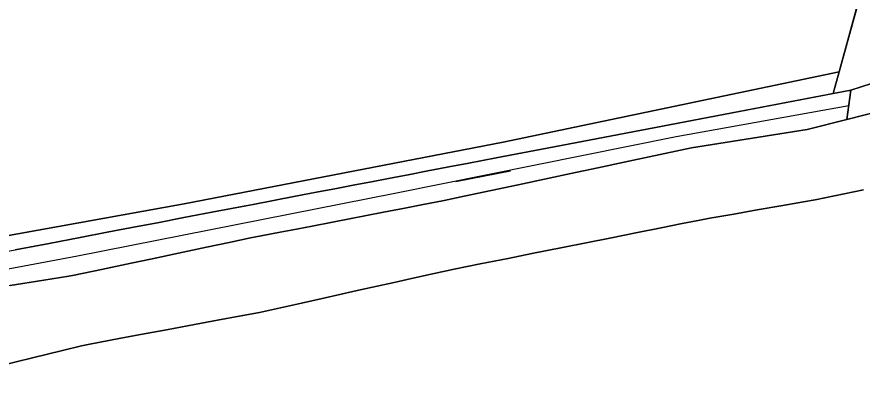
# Model space of a CAD drawing. Extents: x -555509 to -553005, y -1186756 to -1182560.
# Drawn here: x -555004.8 to -554852.8, y -1185551.9 to -1185487.3 of the extents above; entities that cross this region are included whole.
import ezdxf

# ---------------------------------------------------------------- set-up
doc = ezdxf.new("R2010")
doc.units = 0
for name, color, linetype in [('Level 26', 7, 'Continuous'), ('Level 31', 7, 'Continuous'), ('Level 36', 7, 'Continuous'), ('OBRYS_PLOCH', 7, 'Continuous'), ('stav_AP', 7, 'Continuous'), ('stav_DS', 7, 'Continuous'), ('stav_PU', 7, 'Continuous'), ('stav_WT', 7, 'Continuous')]:
    doc.layers.add(name, color=color, linetype=linetype)

msp = doc.modelspace()

# ---------------------------------------------------------------- linework, layer by layer
at = {"layer": 'Level 26'}
for p, q in [((-554856.89, -1185497.13), (-554917.32, -1185509.78)), ((-554857.96, -1185501.02), (-554856.89, -1185497.13)), ((-554849, -1185498.59), (-554854.76, -1185500.41)), ((-554854.76, -1185500.41), (-554855.48, -1185505.69)), ((-554855.48, -1185505.69), (-554849.65, -1185504.21)), ((-554917.32, -1185509.78), (-554974.74, -1185520.88)), ((-554944.04, -1185517.49), (-554941.01, -1185516.91)), ((-554974.74, -1185520.88), (-555038.97, -1185532.52))]:
    msp.add_line(p, q, dxfattribs=at)
for points in [[(-554903.1, -1185509.66), (-554888.64, -1185506.89), (-554857.96, -1185501.02)], [(-554927.12, -1185514.25), (-554923.5, -1185513.56), (-554918.61, -1185512.62), (-554913.87, -1185511.72), (-554910.38, -1185511.05), (-554903.1, -1185509.66)], [(-554941.01, -1185516.91), (-554937.97, -1185516.33), (-554934.15, -1185515.6), (-554931.17, -1185515.03), (-554927.12, -1185514.25)], [(-554954.69, -1185519.53), (-554950.92, -1185518.81), (-554947.31, -1185518.12), (-554944.04, -1185517.49)], [(-554962.31, -1185520.98), (-554958.66, -1185520.29), (-554954.69, -1185519.53)], [(-554969.77, -1185522.41), (-554963.61, -1185521.23), (-554962.31, -1185520.98)], [(-554998.99, -1185528), (-554993.42, -1185526.94), (-554988.59, -1185526.01), (-554983.18, -1185524.98), (-554979.51, -1185524.28), (-554974.79, -1185523.37), (-554969.77, -1185522.41)], [(-555014.8, -1185531.03), (-555012.2, -1185530.53), (-555008.64, -1185529.85), (-555005.14, -1185529.18), (-554998.99, -1185528)]]:
    msp.add_lwpolyline(points, dxfattribs=at)
at = {"layer": 'Level 31'}
for points in [[(-554855.15, -1185503.23), (-554886.23, -1185508.85), (-554936.81, -1185519.03), (-554993.89, -1185530.31), (-555043.24, -1185539.52), (-555103.24, -1185551.24)], [(-554925.84, -1185516.87), (-554916.03, -1185514.92)]]:
    msp.add_lwpolyline(points, dxfattribs=at)
at = {"layer": 'Level 36'}
msp.add_lwpolyline([(-554841.76, -1185353.38), (-554871.53, -1185409.38), (-554894.36, -1185471.66), (-554888.92, -1185474.12), (-554853.01, -1185482.98), (-554857.96, -1185501.02), (-554854.76, -1185500.41), (-554849, -1185498.59), (-554849.65, -1185504.21), (-554807.22, -1185493.38), (-554794.19, -1185489.23), (-554775.16, -1185478.6), (-554760.96, -1185470.31)], dxfattribs=at)
at = {"layer": 'OBRYS_PLOCH'}
for p, q in [((-554853.01, -1185482.98), (-554856.89, -1185497.13)), ((-554856.89, -1185497.13), (-554917.32, -1185509.78)), ((-554856.89, -1185497.13), (-554857.96, -1185501.02)), ((-554857.96, -1185501.02), (-554856.89, -1185497.13)), ((-554849, -1185498.59), (-554854.76, -1185500.41)), ((-554854.76, -1185500.41), (-554849, -1185498.59)), ((-554857.96, -1185501.02), (-554854.76, -1185500.41)), ((-554854.76, -1185500.41), (-554855.48, -1185505.69)), ((-554849.65, -1185504.21), (-554855.48, -1185505.69)), ((-554855.48, -1185505.69), (-554849.65, -1185504.21)), ((-554855.48, -1185505.69), (-554862.64, -1185507.52)), ((-554862.64, -1185507.52), (-554883.45, -1185510.79)), ((-554917.32, -1185509.78), (-554974.74, -1185520.88)), ((-554883.45, -1185510.79), (-554893.89, -1185513.01)), ((-554895.57, -1185513.37), (-554900.28, -1185514.38)), ((-554893.89, -1185513.01), (-554895.57, -1185513.37)), ((-554900.28, -1185514.38), (-554904.33, -1185515.24)), ((-554944.04, -1185517.49), (-554941.01, -1185516.91)), ((-554861.2, -1185520.14), (-554852.5, -1185518.35)), ((-554852.5, -1185518.35), (-554861.2, -1185520.14)), ((-554861.2, -1185520.14), (-554863.27, -1185520.5)), ((-554974.74, -1185520.88), (-555038.97, -1185532.52)), ((-554932, -1185521.08), (-554935.03, -1185521.66)), ((-554867.38, -1185521.23), (-554871.61, -1185521.98)), ((-554863.27, -1185520.5), (-554867.38, -1185521.23)), ((-554944.96, -1185523.58), (-554948.05, -1185524.17)), ((-554885.11, -1185524.44), (-554888.93, -1185525.2)), ((-554881.97, -1185523.81), (-554885.11, -1185524.44)), ((-554880.18, -1185523.49), (-554881.97, -1185523.81)), ((-554897.82, -1185526.98), (-554893.46, -1185526.11)), ((-554893.46, -1185526.11), (-554897.82, -1185526.98)), ((-554893.46, -1185526.11), (-554888.93, -1185525.2)), ((-554888.93, -1185525.2), (-554893.46, -1185526.11)), ((-554962.1, -1185526.88), (-554962.77, -1185527.02)), ((-554916.46, -1185530.7), (-554921.47, -1185531.7)), ((-554912.16, -1185529.84), (-554916.46, -1185530.7)), ((-554984.24, -1185531.55), (-554989.62, -1185532.68)), ((-554921.47, -1185531.7), (-554926.14, -1185532.63)), ((-554989.62, -1185532.68), (-554994.49, -1185533.71)), ((-554929.73, -1185533.4), (-554933.8, -1185534.31)), ((-554929.73, -1185533.4), (-554926.14, -1185532.63)), ((-554926.14, -1185532.63), (-554929.73, -1185533.4)), ((-554947.26, -1185537.32), (-554943.59, -1185536.5)), ((-554943.59, -1185536.5), (-554947.26, -1185537.32)), ((-554943.59, -1185536.5), (-554940.84, -1185535.89)), ((-554940.84, -1185535.89), (-554943.59, -1185536.5)), ((-554949.36, -1185537.79), (-554953.6, -1185538.74)), ((-554947.26, -1185537.32), (-554949.36, -1185537.79)), ((-554956.83, -1185539.46), (-554961.16, -1185540.41)), ((-554953.6, -1185538.74), (-554956.83, -1185539.46)), ((-554964.81, -1185541.09), (-554968.73, -1185541.83)), ((-554964.81, -1185541.09), (-554961.16, -1185540.41)), ((-554961.16, -1185540.41), (-554964.81, -1185541.09)), ((-554977.89, -1185543.54), (-554972.84, -1185542.6)), ((-554972.84, -1185542.6), (-554977.89, -1185543.54)), ((-554968.73, -1185541.83), (-554972.84, -1185542.6)), ((-554982.57, -1185544.42), (-554986.43, -1185545.14)), ((-554977.89, -1185543.54), (-554982.57, -1185544.42)), ((-554986.43, -1185545.14), (-554991.71, -1185546.13)), ((-554996.63, -1185547.25), (-555001.98, -1185548.57)), ((-554993.21, -1185546.41), (-554996.63, -1185547.25)), ((-554991.71, -1185546.13), (-554993.21, -1185546.41)), ((-555001.98, -1185548.57), (-555007.94, -1185550.04))]:
    msp.add_line(p, q, dxfattribs=at)
for points in [[(-554854.76, -1185500.41), (-554888.64, -1185506.89), (-554903.1, -1185509.66), (-554910.38, -1185511.05), (-554913.87, -1185511.72), (-554918.61, -1185512.62), (-554923.5, -1185513.56), (-554927.12, -1185514.25), (-554931.17, -1185515.03), (-554934.15, -1185515.6), (-554937.97, -1185516.33), (-554941.01, -1185516.91), (-554944.04, -1185517.49), (-554947.31, -1185518.12), (-554950.92, -1185518.81), (-554954.69, -1185519.53), (-554958.66, -1185520.29), (-554962.31, -1185520.98), (-554963.61, -1185521.23), (-554969.77, -1185522.41), (-554974.79, -1185523.37), (-554979.51, -1185524.28), (-554983.18, -1185524.98), (-554988.59, -1185526.01), (-554993.42, -1185526.94), (-554998.99, -1185528), (-555005.14, -1185529.18)], [(-554909.87, -1185516.42), (-554904.33, -1185515.24), (-554900.28, -1185514.38), (-554895.57, -1185513.37), (-554893.89, -1185513.01), (-554883.45, -1185510.79), (-554862.64, -1185507.52), (-554855.48, -1185505.69), (-554854.76, -1185500.41)], [(-554903.1, -1185509.66), (-554888.64, -1185506.89), (-554857.96, -1185501.02)], [(-554927.12, -1185514.25), (-554923.5, -1185513.56), (-554918.61, -1185512.62), (-554913.87, -1185511.72), (-554910.38, -1185511.05), (-554903.1, -1185509.66)], [(-554941.01, -1185516.91), (-554937.97, -1185516.33), (-554934.15, -1185515.6), (-554931.17, -1185515.03), (-554927.12, -1185514.25)], [(-554904.33, -1185515.24), (-554909.87, -1185516.42), (-554914.65, -1185517.44), (-554919.49, -1185518.47), (-554924.32, -1185519.5), (-554927.94, -1185520.28), (-554932, -1185521.08)], [(-555006, -1185535.58), (-554999.96, -1185534.62), (-554995.45, -1185533.91), (-554994.49, -1185533.71), (-554989.62, -1185532.68), (-554984.24, -1185531.55), (-554980.5, -1185530.76), (-554975.77, -1185529.76), (-554970.72, -1185528.7), (-554966.63, -1185527.84), (-554962.77, -1185527.02), (-554962.1, -1185526.88), (-554957.47, -1185525.99), (-554955.45, -1185525.6), (-554951.71, -1185524.88), (-554948.05, -1185524.17), (-554944.96, -1185523.58), (-554941.91, -1185522.99), (-554938.86, -1185522.4), (-554935.03, -1185521.66), (-554932, -1185521.08), (-554927.94, -1185520.28), (-554924.32, -1185519.5), (-554919.49, -1185518.47), (-554914.65, -1185517.44), (-554909.87, -1185516.42)], [(-554954.69, -1185519.53), (-554950.92, -1185518.81), (-554947.31, -1185518.12), (-554944.04, -1185517.49)], [(-554962.31, -1185520.98), (-554958.66, -1185520.29), (-554954.69, -1185519.53)], [(-554871.61, -1185521.98), (-554867.38, -1185521.23), (-554863.27, -1185520.5), (-554861.2, -1185520.14)], [(-554969.77, -1185522.41), (-554963.61, -1185521.23), (-554962.31, -1185520.98)], [(-554935.03, -1185521.66), (-554938.86, -1185522.4), (-554941.91, -1185522.99), (-554944.96, -1185523.58)], [(-554998.99, -1185528), (-554993.42, -1185526.94), (-554988.59, -1185526.01), (-554983.18, -1185524.98), (-554979.51, -1185524.28), (-554974.79, -1185523.37), (-554969.77, -1185522.41)], [(-554881.97, -1185523.81), (-554880.18, -1185523.49), (-554875.84, -1185522.73), (-554871.61, -1185521.98)], [(-554871.61, -1185521.98), (-554875.84, -1185522.73), (-554880.18, -1185523.49)], [(-554948.05, -1185524.17), (-554951.71, -1185524.88), (-554955.45, -1185525.6), (-554957.47, -1185525.99), (-554962.1, -1185526.88)], [(-554888.93, -1185525.2), (-554885.11, -1185524.44), (-554881.97, -1185523.81)], [(-554962.77, -1185527.02), (-554966.63, -1185527.84), (-554970.72, -1185528.7), (-554975.77, -1185529.76), (-554980.5, -1185530.76), (-554984.24, -1185531.55)], [(-554912.16, -1185529.84), (-554906.68, -1185528.75), (-554902.4, -1185527.89), (-554897.82, -1185526.98)], [(-554897.82, -1185526.98), (-554902.4, -1185527.89), (-554906.68, -1185528.75), (-554912.16, -1185529.84)], [(-555014.8, -1185531.03), (-555012.2, -1185530.53), (-555008.64, -1185529.85), (-555005.14, -1185529.18), (-554998.99, -1185528)], [(-554926.14, -1185532.63), (-554921.47, -1185531.7), (-554916.46, -1185530.7), (-554912.16, -1185529.84)], [(-554994.49, -1185533.71), (-554995.45, -1185533.91), (-554999.96, -1185534.62)], [(-554940.84, -1185535.89), (-554936.97, -1185535.02), (-554933.8, -1185534.31), (-554929.73, -1185533.4)], [(-554999.96, -1185534.62), (-555006, -1185535.58), (-555009.54, -1185536.14), (-555013.13, -1185536.71), (-555015.72, -1185537.12), (-555020.99, -1185537.95), (-555027.57, -1185538.99), (-555034.04, -1185540.5), (-555039.67, -1185541.81)], [(-554933.8, -1185534.31), (-554936.97, -1185535.02), (-554940.84, -1185535.89)], [(-554961.16, -1185540.41), (-554956.83, -1185539.46), (-554953.6, -1185538.74), (-554949.36, -1185537.79), (-554947.26, -1185537.32)], [(-554972.84, -1185542.6), (-554968.73, -1185541.83), (-554964.81, -1185541.09)], [(-554991.71, -1185546.13), (-554986.43, -1185545.14), (-554982.57, -1185544.42), (-554977.89, -1185543.54)], [(-555015.41, -1185551.88), (-555011.65, -1185550.95), (-555007.94, -1185550.04), (-555001.98, -1185548.57), (-554996.63, -1185547.25)], [(-554996.63, -1185547.25), (-554993.21, -1185546.41), (-554991.71, -1185546.13)]]:
    msp.add_lwpolyline(points, dxfattribs=at)
at = {"layer": 'stav_AP'}
for p, q in [((-554856.89, -1185497.13), (-554853.01, -1185482.98)), ((-554917.32, -1185509.78), (-554856.89, -1185497.13)), ((-554974.74, -1185520.88), (-554917.32, -1185509.78)), ((-554852.5, -1185518.35), (-554861.2, -1185520.14)), ((-554861.2, -1185520.14), (-554863.27, -1185520.5)), ((-555038.97, -1185532.52), (-554974.74, -1185520.88)), ((-554867.38, -1185521.23), (-554871.61, -1185521.98)), ((-554863.27, -1185520.5), (-554867.38, -1185521.23)), ((-554871.61, -1185521.98), (-554875.84, -1185522.73)), ((-554893.46, -1185526.11), (-554897.82, -1185526.98)), ((-554888.93, -1185525.2), (-554893.46, -1185526.11)), ((-554916.46, -1185530.7), (-554921.47, -1185531.7)), ((-554912.16, -1185529.84), (-554916.46, -1185530.7)), ((-554921.47, -1185531.7), (-554926.14, -1185532.63)), ((-554929.73, -1185533.4), (-554933.8, -1185534.31)), ((-554926.14, -1185532.63), (-554929.73, -1185533.4)), ((-554936.97, -1185535.02), (-554940.84, -1185535.89)), ((-554933.8, -1185534.31), (-554936.97, -1185535.02)), ((-554943.59, -1185536.5), (-554947.26, -1185537.32)), ((-554940.84, -1185535.89), (-554943.59, -1185536.5)), ((-554956.83, -1185539.46), (-554961.16, -1185540.41)), ((-554953.6, -1185538.74), (-554956.83, -1185539.46)), ((-554964.81, -1185541.09), (-554968.73, -1185541.83)), ((-554961.16, -1185540.41), (-554964.81, -1185541.09)), ((-554972.84, -1185542.6), (-554977.89, -1185543.54)), ((-554968.73, -1185541.83), (-554972.84, -1185542.6)), ((-554982.57, -1185544.42), (-554986.43, -1185545.14)), ((-554977.89, -1185543.54), (-554982.57, -1185544.42)), ((-554986.43, -1185545.14), (-554991.71, -1185546.13)), ((-554996.63, -1185547.25), (-555001.98, -1185548.57)), ((-554993.21, -1185546.41), (-554996.63, -1185547.25)), ((-554991.71, -1185546.13), (-554993.21, -1185546.41)), ((-555001.98, -1185548.57), (-555007.94, -1185550.04))]:
    msp.add_line(p, q, dxfattribs=at)
for points in [[(-554875.84, -1185522.73), (-554880.18, -1185523.49), (-554881.97, -1185523.81)], [(-554881.97, -1185523.81), (-554885.11, -1185524.44), (-554888.93, -1185525.2)], [(-554897.82, -1185526.98), (-554902.4, -1185527.89), (-554906.68, -1185528.75), (-554912.16, -1185529.84)], [(-554947.26, -1185537.32), (-554949.36, -1185537.79), (-554953.6, -1185538.74)]]:
    msp.add_lwpolyline(points, dxfattribs=at)
at = {"layer": 'stav_DS'}
for p, q in [((-554849.65, -1185504.21), (-554855.48, -1185505.69)), ((-554855.48, -1185505.69), (-554862.64, -1185507.52)), ((-554862.64, -1185507.52), (-554883.45, -1185510.79)), ((-554883.45, -1185510.79), (-554893.89, -1185513.01)), ((-554895.57, -1185513.37), (-554900.28, -1185514.38)), ((-554893.89, -1185513.01), (-554895.57, -1185513.37)), ((-554900.28, -1185514.38), (-554904.33, -1185515.24)), ((-554932, -1185521.08), (-554935.03, -1185521.66)), ((-554871.61, -1185521.98), (-554867.38, -1185521.23)), ((-554867.38, -1185521.23), (-554863.27, -1185520.5)), ((-554944.96, -1185523.58), (-554948.05, -1185524.17)), ((-554885.11, -1185524.44), (-554881.97, -1185523.81)), ((-554962.1, -1185526.88), (-554962.77, -1185527.02)), ((-554916.46, -1185530.7), (-554912.16, -1185529.84)), ((-554984.24, -1185531.55), (-554989.62, -1185532.68)), ((-554989.62, -1185532.68), (-554994.49, -1185533.71)), ((-554933.8, -1185534.31), (-554929.73, -1185533.4)), ((-554929.73, -1185533.4), (-554926.14, -1185532.63)), ((-554947.26, -1185537.32), (-554943.59, -1185536.5)), ((-554943.59, -1185536.5), (-554940.84, -1185535.89)), ((-554961.16, -1185540.41), (-554956.83, -1185539.46)), ((-554956.83, -1185539.46), (-554953.6, -1185538.74)), ((-554964.81, -1185541.09), (-554961.16, -1185540.41)), ((-554977.89, -1185543.54), (-554972.84, -1185542.6)), ((-554991.71, -1185546.13), (-554986.43, -1185545.14)), ((-555001.98, -1185548.57), (-554996.63, -1185547.25)), ((-555007.94, -1185550.04), (-555001.98, -1185548.57))]:
    msp.add_line(p, q, dxfattribs=at)
for points in [[(-554904.33, -1185515.24), (-554909.87, -1185516.42), (-554914.65, -1185517.44), (-554919.49, -1185518.47), (-554924.32, -1185519.5), (-554927.94, -1185520.28), (-554932, -1185521.08)], [(-554863.27, -1185520.5), (-554861.2, -1185520.14), (-554852.5, -1185518.35)], [(-554935.03, -1185521.66), (-554938.86, -1185522.4), (-554941.91, -1185522.99), (-554944.96, -1185523.58)], [(-554881.97, -1185523.81), (-554880.18, -1185523.49), (-554875.84, -1185522.73), (-554871.61, -1185521.98)], [(-554948.05, -1185524.17), (-554951.71, -1185524.88), (-554955.45, -1185525.6), (-554957.47, -1185525.99), (-554962.1, -1185526.88)], [(-554897.82, -1185526.98), (-554893.46, -1185526.11), (-554888.93, -1185525.2), (-554885.11, -1185524.44)], [(-554962.77, -1185527.02), (-554966.63, -1185527.84), (-554970.72, -1185528.7), (-554975.77, -1185529.76), (-554980.5, -1185530.76), (-554984.24, -1185531.55)], [(-554912.16, -1185529.84), (-554906.68, -1185528.75), (-554902.4, -1185527.89), (-554897.82, -1185526.98)], [(-554926.14, -1185532.63), (-554921.47, -1185531.7), (-554916.46, -1185530.7)], [(-554994.49, -1185533.71), (-554995.45, -1185533.91), (-554999.96, -1185534.62)], [(-554999.96, -1185534.62), (-555006, -1185535.58), (-555009.54, -1185536.14), (-555013.13, -1185536.71), (-555015.72, -1185537.12), (-555020.99, -1185537.95), (-555027.57, -1185538.99), (-555034.04, -1185540.5), (-555039.67, -1185541.81)], [(-554940.84, -1185535.89), (-554936.97, -1185535.02), (-554933.8, -1185534.31)], [(-554953.6, -1185538.74), (-554949.36, -1185537.79), (-554947.26, -1185537.32)], [(-554972.84, -1185542.6), (-554968.73, -1185541.83), (-554964.81, -1185541.09)], [(-554986.43, -1185545.14), (-554982.57, -1185544.42), (-554977.89, -1185543.54)], [(-554996.63, -1185547.25), (-554993.21, -1185546.41), (-554991.71, -1185546.13)]]:
    msp.add_lwpolyline(points, dxfattribs=at)
at = {"layer": 'stav_PU'}
for p, q in [((-554853.01, -1185482.98), (-554856.89, -1185497.13)), ((-554856.89, -1185497.13), (-554857.96, -1185501.02)), ((-554854.76, -1185500.41), (-554849, -1185498.59)), ((-554857.96, -1185501.02), (-554854.76, -1185500.41))]:
    msp.add_line(p, q, dxfattribs=at)
at = {"layer": 'stav_WT'}
for points in [[(-554854.76, -1185500.41), (-554888.64, -1185506.89), (-554903.1, -1185509.66), (-554910.38, -1185511.05), (-554913.87, -1185511.72), (-554918.61, -1185512.62), (-554923.5, -1185513.56), (-554927.12, -1185514.25), (-554931.17, -1185515.03), (-554934.15, -1185515.6), (-554937.97, -1185516.33), (-554941.01, -1185516.91), (-554944.04, -1185517.49), (-554947.31, -1185518.12), (-554950.92, -1185518.81), (-554954.69, -1185519.53), (-554958.66, -1185520.29), (-554962.31, -1185520.98), (-554963.61, -1185521.23), (-554969.77, -1185522.41), (-554974.79, -1185523.37), (-554979.51, -1185524.28), (-554983.18, -1185524.98), (-554988.59, -1185526.01), (-554993.42, -1185526.94), (-554998.99, -1185528), (-555005.14, -1185529.18)], [(-554909.87, -1185516.42), (-554904.33, -1185515.24), (-554900.28, -1185514.38), (-554895.57, -1185513.37), (-554893.89, -1185513.01), (-554883.45, -1185510.79), (-554862.64, -1185507.52), (-554855.48, -1185505.69), (-554854.76, -1185500.41)], [(-555006, -1185535.58), (-554999.96, -1185534.62), (-554995.45, -1185533.91), (-554994.49, -1185533.71), (-554989.62, -1185532.68), (-554984.24, -1185531.55), (-554980.5, -1185530.76), (-554975.77, -1185529.76), (-554970.72, -1185528.7), (-554966.63, -1185527.84), (-554962.77, -1185527.02), (-554962.1, -1185526.88), (-554957.47, -1185525.99), (-554955.45, -1185525.6), (-554951.71, -1185524.88), (-554948.05, -1185524.17), (-554944.96, -1185523.58), (-554941.91, -1185522.99), (-554938.86, -1185522.4), (-554935.03, -1185521.66), (-554932, -1185521.08), (-554927.94, -1185520.28), (-554924.32, -1185519.5), (-554919.49, -1185518.47), (-554914.65, -1185517.44), (-554909.87, -1185516.42)]]:
    msp.add_lwpolyline(points, dxfattribs=at)

doc.saveas('drawing.dxf')
